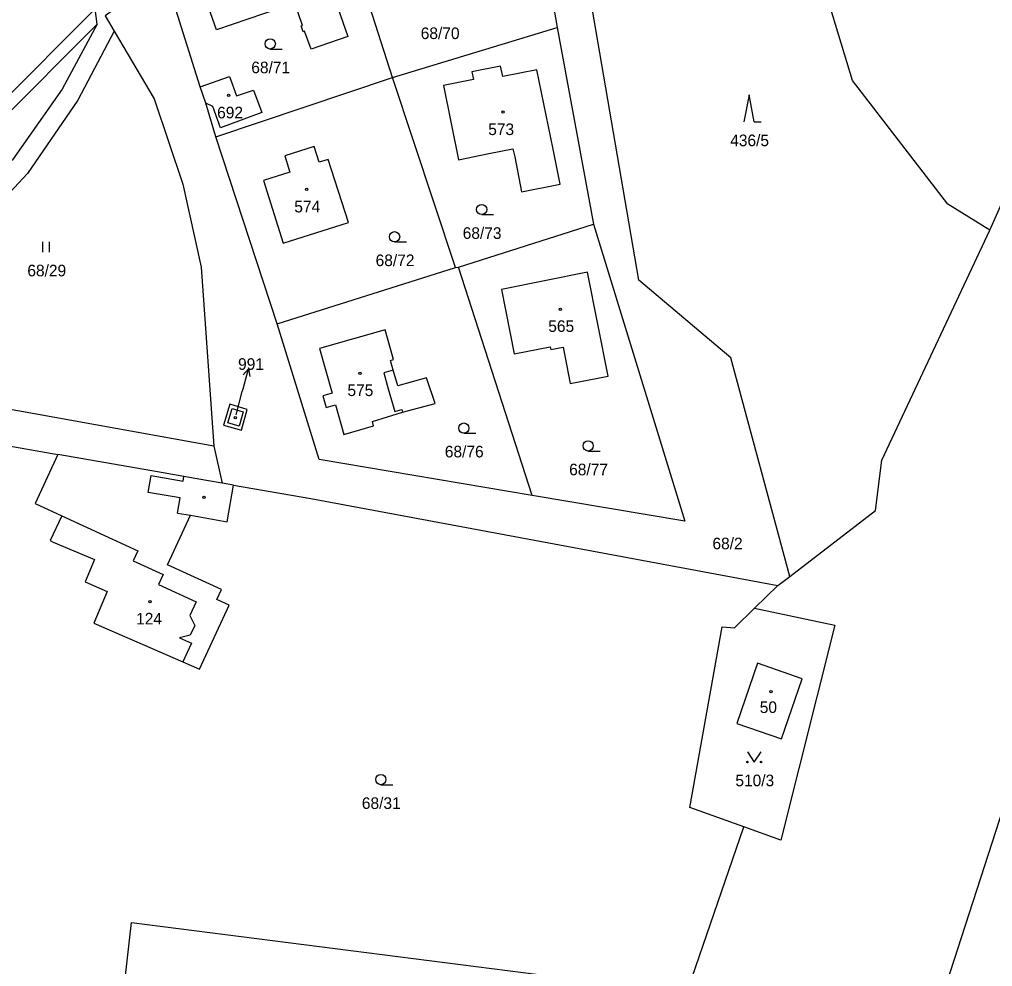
# Model space of a CAD drawing. Extents: x -725728 to -720881, y -1068679 to -1063504.
# Drawn here: x -723989.3 to -723846.7, y -1067604 to -1067465.2 of the extents above; entities that cross this region are included whole.
import ezdxf

# ---------------------------------------------------------------- set-up
doc = ezdxf.new("R2010")
doc.units = 0
for name, color, linetype in [('Hranice parcel', 7, 'Continuous'), ('Parcelní čísla', 7, 'Continuous'), ('Pop  PČ popisy', 7, 'Continuous'), ('Vnitřní kresba', 7, 'Continuous'), ('Věcná břemena k části', 7, 'Continuous'), ('Značky budov', 7, 'Continuous'), ('Značky kultur', 7, 'Continuous')]:
    doc.layers.add(name, color=color, linetype=linetype)

# ---------------------------------------------------------------- blocks, each defined once
blk = doc.blocks.new('4.02_3')
at = {"layer": 'Značky budov'}
blk.add_circle((-0.001, 0), 0.0175, dxfattribs=at)
blk = doc.blocks.new('4.02_4')
at = {"layer": 'Značky budov'}
blk.add_circle((-0.001, 0), 0.0175, dxfattribs=at)
blk = doc.blocks.new('1029_107')
at = {"layer": 'Pop  PČ popisy'}
for p, q in [((0, 0), (0.078, 0.29)), ((0.078, 0.29), (0.003, 0.206)), ((0.078, 0.29), (0.1, 0.18))]:
    blk.add_line(p, q, dxfattribs=at)
blk = doc.blocks.new('3.04_2')
at = {"layer": 'Značky kultur'}
blk.add_line((0.001, 0), (0.176, 0), dxfattribs=at)
blk.add_circle((0.001, 0.075), 0.075, dxfattribs=at)
blk = doc.blocks.new('3.06_1')
at = {"layer": 'Značky kultur'}
for p, q in [((-0.051, 0), (-0.051, 0.15)), ((0.049, 0), (0.049, 0.15))]:
    blk.add_line(p, q, dxfattribs=at)
blk = doc.blocks.new('3.08_1')
at = {"layer": 'Značky kultur'}
for p, q in [((0, 0.4), (-0.075, 0)), ((0.075, 0), (0, 0.4)), ((0.075, 0), (0.175, 0))]:
    blk.add_line(p, q, dxfattribs=at)
blk = doc.blocks.new('3.04_3')
at = {"layer": 'Značky kultur'}
blk.add_line((0.001, 0), (0.176, 0), dxfattribs=at)
blk.add_circle((0.001, 0.075), 0.075, dxfattribs=at)
blk = doc.blocks.new('3.14_1')
at = {"layer": 'Značky kultur'}
blk.add_lwpolyline([(-0.1, 0.15), (0, 0), (0.1, 0.15)], dxfattribs=at)
for centre in [(-0.1, 0), (0.1, 0)]:
    blk.add_circle(centre, 0.01, dxfattribs=at)

msp = doc.modelspace()

# ---------------------------------------------------------------- linework, layer by layer
at = {"layer": 'Hranice parcel'}
for p, q in [((-723934.6, -1067473.68), (-723943.32, -1067446.29)), ((-723847.08, -1067496.08), (-723830.98, -1067459.68)), ((-724006.79, -1067492.25), (-723978.19, -1067463.65)), ((-723977.9, -1067465.87), (-723978.19, -1067463.65)), ((-724027.53, -1067515.75), (-723977.9, -1067465.87)), ((-723977.9, -1067465.87), (-723983.02, -1067475.38)), ((-723934.6, -1067473.68), (-723910.46, -1067466.39)), ((-723910.46, -1067466.39), (-723905.16, -1067495.19)), ((-723975.39, -1067466.89), (-723980.69, -1067477.01)), ((-723961.96, -1067477.44), (-723962.8, -1067475.08)), ((-723960.51, -1067482.39), (-723934.6, -1067473.68)), ((-723925.35, -1067501.55), (-723934.6, -1067473.68)), ((-723960.51, -1067482.39), (-723961.96, -1067477.44)), ((-723951.49, -1067509.79), (-723960.51, -1067482.39)), ((-723924.92, -1067501.48), (-723905.16, -1067495.19)), ((-723951.49, -1067509.79), (-723925.35, -1067501.55)), ((-723925.35, -1067501.55), (-723924.92, -1067501.48)), ((-723914.15, -1067534.94), (-723924.92, -1067501.48)), ((-723960.78, -1067527.69), (-724012.48, -1067518.44)), ((-723995.19, -1067526.92), (-723983.66, -1067528.93)), ((-723960.78, -1067527.69), (-723959.58, -1067533.12)), ((-723957.9, -1067533.41), (-723959.58, -1067533.12)), ((-723878.15, -1067548.15), (-723876.37, -1067546.79)), ((-723881.53, -1067551.43), (-723878.15, -1067548.15)), ((-723897.23, -1067624.68), (-723883.13, -1067583.49))]:
    msp.add_line(p, q, dxfattribs=at)
for points in [[(-723847.08, -1067496.08), (-723853.21, -1067492.23), (-723867.17, -1067474.14), (-723870.87, -1067462.02), (-723860.76, -1067429.39), (-723861.08, -1067427.81)], [(-723918.8, -1067438.43), (-723913.04, -1067451.31), (-723910.46, -1067466.39)], [(-723962.8, -1067475.08), (-723968.26, -1067457.61), (-723966.99, -1067453.88)], [(-723946.54, -1067469.56), (-723947.48, -1067466.91), (-723947.68, -1067466.99), (-723947.97, -1067466.12), (-723947.77, -1067466.08), (-723948.89, -1067462.8), (-723960.39, -1067466.73), (-723962.16, -1067461.68), (-723945.23, -1067455.88), (-723941.15, -1067467.68), (-723946.54, -1067469.56)], [(-723876.37, -1067546.79), (-723885.03, -1067514.79), (-723898.49, -1067503.41), (-723906.77, -1067455.25)], [(-723973.48, -1067462.37), (-723976.71, -1067464.67), (-723975.39, -1067466.89)], [(-723975.39, -1067466.89), (-723969.51, -1067476.82), (-723965.34, -1067489.34), (-723962.64, -1067501.49), (-723960.78, -1067527.69)], [(-723918.45, -1067473.56), (-723918.77, -1067472.02), (-723922.99, -1067472.84), (-723922.74, -1067474), (-723927.14, -1067474.89), (-723924.93, -1067485.75), (-723920.49, -1067484.83), (-723916.94, -1067484.15), (-723916.69, -1067485.32), (-723915.68, -1067490.47), (-723910.01, -1067489.3), (-723911.06, -1067484.19), (-723913.46, -1067472.56), (-723918.45, -1067473.56)], [(-723962.8, -1067475.08), (-723958.5, -1067473.55), (-723957.46, -1067476.39), (-723954.97, -1067475.54), (-723953.73, -1067478.83), (-723959.78, -1067481.05), (-723960.93, -1067477.93), (-723961.96, -1067477.44)], [(-723983.02, -1067475.38), (-723990.27, -1067485.74), (-723998.79, -1067494.93), (-724010.36, -1067504.54)], [(-723980.69, -1067477.01), (-723988.07, -1067487.74), (-723996.57, -1067496.84), (-724008.19, -1067507.06), (-724015.05, -1067511.24)], [(-723710.7, -1067544.59), (-723764.88, -1067481.35), (-723780.39, -1067477.03), (-723778.8, -1067481.03), (-723824.42, -1067516.82), (-723858.51, -1067622.05), (-723857.15, -1067636.38), (-723865.68, -1067649.5)], [(-723944.05, -1067485.7), (-723945.35, -1067486.11), (-723946.08, -1067483.79), (-723950.38, -1067485.15), (-723949.62, -1067487.56), (-723953.51, -1067488.79), (-723950.62, -1067497.96), (-723941.06, -1067494.95), (-723944.05, -1067485.7)], [(-723905.16, -1067495.19), (-723891.76, -1067538.72), (-723914.15, -1067534.94)], [(-723876.37, -1067546.79), (-723863.83, -1067537.15), (-723862.87, -1067529.75), (-723847.08, -1067496.08)], [(-723906, -1067502.22), (-723918.62, -1067504.75), (-723916.75, -1067514.19), (-723911.48, -1067513.15), (-723911.4, -1067513.55), (-723909.61, -1067513.19), (-723908.56, -1067518.55), (-723902.99, -1067517.44), (-723906, -1067502.22)], [(-723914.15, -1067534.94), (-723945.33, -1067529.67), (-723951.49, -1067509.79)], [(-723937.36, -1067524.74), (-723937.55, -1067524.08), (-723933.13, -1067522.73), (-723928.34, -1067521.44), (-723929.62, -1067517.68), (-723933.83, -1067518.89), (-723934.49, -1067516.59), (-723934.9, -1067515.15), (-723934.43, -1067515.01), (-723935.68, -1067510.65), (-723945.32, -1067513.4), (-723943.45, -1067519.94), (-723944.8, -1067520.33), (-723944.3, -1067522.05), (-723942.96, -1067521.67), (-723941.73, -1067525.99), (-723937.36, -1067524.74)], [(-723958.11, -1067522.21), (-723956.46, -1067522.69), (-723957.09, -1067524.8), (-723958.75, -1067524.3), (-723958.11, -1067522.21)], [(-723983.66, -1067528.93), (-723986.98, -1067536.11), (-723983.08, -1067537.91), (-723984.76, -1067541.54), (-723984.34, -1067541.76), (-723978.25, -1067544.34), (-723979.65, -1067547.6), (-723976.39, -1067549), (-723978.39, -1067553.65), (-723965.33, -1067559.32), (-723962.88, -1067560.38), (-723958.53, -1067551.02), (-723960.34, -1067550.18), (-723959.67, -1067548.73), (-723967.56, -1067545.08), (-723964.21, -1067537.84), (-723958.83, -1067538.78), (-723957.9, -1067533.41)], [(-723959.58, -1067533.12), (-723961.84, -1067532.72), (-723965.16, -1067532.14), (-723969.85, -1067531.33), (-723983.66, -1067528.93)], [(-723957.9, -1067533.41), (-723946.56, -1067535.38), (-723878.15, -1067548.15)], [(-723883.13, -1067583.49), (-723891.04, -1067580.66), (-723886.29, -1067554.19), (-723884.49, -1067554.31), (-723881.53, -1067551.43)], [(-723881.53, -1067551.43), (-723869.76, -1067553.93), (-723877.68, -1067585.44), (-723883.13, -1067583.49)], [(-723877.6, -1067570.6), (-723874.54, -1067561.78), (-723881.09, -1067559.51), (-723884.15, -1067568.33), (-723877.6, -1067570.6)], [(-723976.95, -1067633.79), (-723972.85, -1067597.52), (-723897.09, -1067607.19), (-723899.93, -1067621.98), (-723897.23, -1067624.68)]]:
    msp.add_lwpolyline(points, dxfattribs=at)
at = {"layer": 'Pop  PČ popisy'}
msp.add_lwpolyline([(-723957.49, -1067523.14), (-723956.61, -1067519.7), (-723956.5, -1067519.3)], dxfattribs=at)
at = {"layer": 'Vnitřní kresba'}
for p, q in [((-723934.49, -1067516.59), (-723935.89, -1067516.99)), ((-723935.89, -1067516.99), (-723935.23, -1067519.29)), ((-723935.23, -1067519.29), (-723934.27, -1067522.64)), ((-723934.27, -1067522.64), (-723933.24, -1067522.35)), ((-723933.24, -1067522.35), (-723933.13, -1067522.73)), ((-723970.4, -1067534.48), (-723969.97, -1067532.02)), ((-723969.97, -1067532.02), (-723965.28, -1067532.83)), ((-723965.28, -1067532.83), (-723965.16, -1067532.14)), ((-723965.71, -1067535.3), (-723970.4, -1067534.48)), ((-723966.09, -1067537.51), (-723965.71, -1067535.3)), ((-723966.09, -1067537.51), (-723964.21, -1067537.84)), ((-723983.08, -1067537.91), (-723971.92, -1067543.06)), ((-723971.92, -1067543.06), (-723972.59, -1067544.52)), ((-723972.59, -1067544.52), (-723968.23, -1067546.53)), ((-723968.23, -1067546.53), (-723968.9, -1067547.98)), ((-723968.9, -1067547.98), (-723963.37, -1067550.54)), ((-723963.37, -1067550.54), (-723964.29, -1067552.54)), ((-723964.29, -1067552.54), (-723963.58, -1067553.97)), ((-723963.58, -1067553.97), (-723964.25, -1067555.42)), ((-723964.25, -1067555.42), (-723965.8, -1067555.8)), ((-723965.8, -1067555.8), (-723964.07, -1067556.6)), ((-723964.07, -1067556.6), (-723965.33, -1067559.32))]:
    msp.add_line(p, q, dxfattribs=at)
at = {"layer": 'Věcná břemena k části'}
for p, q in [((-723958.45, -1067521.58), (-723959.37, -1067524.64)), ((-723955.88, -1067522.33), (-723958.45, -1067521.58)), ((-723958.75, -1067524.3), (-723958.11, -1067522.21)), ((-723958.11, -1067522.21), (-723956.46, -1067522.69)), ((-723956.46, -1067522.69), (-723957.09, -1067524.8)), ((-723956.75, -1067525.39), (-723955.88, -1067522.33)), ((-723959.37, -1067524.64), (-723956.75, -1067525.39)), ((-723957.09, -1067524.8), (-723958.75, -1067524.3))]:
    msp.add_line(p, q, dxfattribs=at)

# ---------------------------------------------------------------- block references
at = {"layer": 'Pop  PČ popisy', "xscale": 10, "yscale": 10}
msp.add_blockref('1029_107', (-723956.5, -1067519.3), dxfattribs=at)
at = {"layer": 'Značky budov', "xscale": 10, "yscale": 10}
for name, p in [('4.02_3', (-723958.61, -1067476.32)), ('4.02_3', (-723918.39, -1067478.76)), ('4.02_3', (-723947.16, -1067490.06)), ('4.02_4', (-723909.99, -1067507.65)), ('4.02_3', (-723939.37, -1067517.06)), ('4.02_3', (-723957.63, -1067523.52)), ('4.02_3', (-723962.2, -1067535.21)), ('4.02_3', (-723970.13, -1067550.49)), ('4.02_3', (-723879.12, -1067563.69))]:
    msp.add_blockref(name, p, dxfattribs=at)
at = {"layer": 'Značky kultur', "xscale": 10, "yscale": 10}
for name, p in [('3.04_2', (-723952.52, -1067469.52)), ('3.08_1', (-723882.34, -1067480.21)), ('3.04_2', (-723921.54, -1067493.79)), ('3.04_2', (-723934.3, -1067497.78)), ('3.06_1', (-723985.34, -1067499.28)), ('3.04_2', (-723924.16, -1067525.81)), ('3.04_3', (-723905.94, -1067528.43)), ('3.14_1', (-723881.58, -1067573.99)), ('3.04_2', (-723936.32, -1067577.32))]:
    msp.add_blockref(name, p, dxfattribs=at)

# ---------------------------------------------------------------- texts
at = {"layer": 'Parcelní čísla'}
for s, p in [('68/70', (-723930.46, -1067468.06)), ('68/71', (-723955.29, -1067473.07)), ('692', (-723960.3, -1067479.68)), ('573', (-723920.57, -1067482.13)), ('436/5', (-723885.11, -1067483.76)), ('574', (-723948.99, -1067493.46)), ('68/73', (-723924.31, -1067497.34)), ('68/72', (-723937.07, -1067501.33)), ('68/29', (-723988.11, -1067502.83)), ('565', (-723911.77, -1067510.97)), ('991', (-723957.23, -1067516.53)), ('575', (-723941.2, -1067520.37)), ('68/76', (-723926.93, -1067529.36)), ('68/77', (-723908.71, -1067531.98)), ('68/2', (-723887.71, -1067542.82)), ('124', (-723972.17, -1067553.84)), ('50', (-723880.78, -1067566.81)), ('510/3', (-723884.35, -1067577.54)), ('68/31', (-723939.09, -1067580.87))]:
    msp.add_text(s, height=1.7, dxfattribs=at).set_placement(p)

doc.saveas('drawing.dxf')
